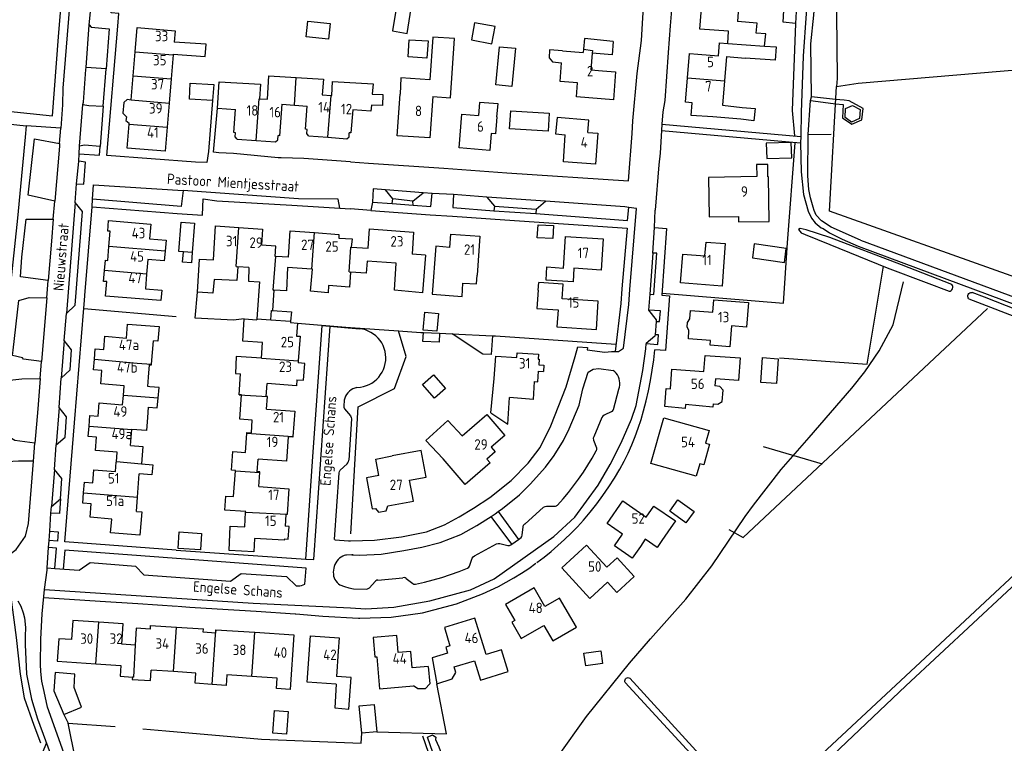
# Model space of a CAD drawing. Header units: metres. Extents: x 226218 to 240385, y 439369 to 449677.
# Tile 326 of 353: x 237921 to 238156, y 447190 to 447363. Entities that reach past the tile are written whole.
import ezdxf

# ---------------------------------------------------------------- set-up
doc = ezdxf.new("R2010")
doc.units = ezdxf.units.M
doc.header["$MEASUREMENT"] = 0
for name, color, linetype in [('DAKRAND', 4, 'Continuous'), ('DAKRAND-BYG', 4, 'Continuous'), ('HEG', 253, 'Continuous'), ('HEK', 253, 'Continuous'), ('HOOFDGEBOUW', 4, 'Continuous'), ('HOUTWAL', 253, 'Continuous'), ('HUISNUMMER', 253, 'Continuous'), ('INSTEEKSLOOT', 153, 'Continuous'), ('KANTVERH', 253, 'Continuous'), ('OVLIJNOBJ', 253, 'Continuous'), ('RASTER', 253, 'Continuous'), ('SCHUTTING', 253, 'Continuous'), ('STRAATNAAM', 253, 'Continuous'), ('TUSSENMUUR', 253, 'Continuous')]:
    doc.layers.add(name, color=color, linetype=linetype)
doc.styles.get("Standard").update_dxf_attribs({"font": 'iso.shx'})

msp = doc.modelspace()

# ---------------------------------------------------------------- linework, layer by layer
at = {"layer": 'DAKRAND'}
for p, q in [((238055.95, 447358.42), (238055.7, 447355.81)), ((238062.86, 447357.63), (238055.95, 447358.42)), ((238055.7, 447355.81), (238055.63, 447355.05)), ((238089.96, 447354.08), (238094.44, 447353.72)), ((238000.18, 447308.47), (238004.2, 447308.21)), ((237985.13, 447306.03), (237982.13, 447306.24)), ((238044.91, 447298.18), (238045.04, 447299.99)), ((237981.63, 447298.17), (237981.32, 447293.33)), ((237977.56, 447291.33), (237977.54, 447291.04)), ((237985.67, 447290.74), (237985.64, 447290.4)), ((237985.64, 447290.4), (237987.31, 447290.27)), ((237987.31, 447290.27), (237987.06, 447287.2)), ((237952.4, 447280.43), (237952.86, 447286.06)), ((238033.59, 447268.81), (238034.35, 447277.02)), ((237949.02, 447248.6), (237949.46, 447254.21)), ((237948.75, 447245.21), (237949.02, 447248.6)), ((237948.5, 447213.24), (237945.31, 447213.43))]:
    msp.add_line(p, q, dxfattribs=at)
for points in [[(238017.52, 447383.04), (238014.13, 447383.65), (238013.14, 447378.33), (238013.76, 447378.2), (238012.7, 447372.3), (238012.06, 447372.4), (238010.03, 447360.25), (238013.57, 447359.56), (238015.39, 447371.28), (238015.78, 447371.22), (238016.29, 447374.24)], [(238099.05, 447356.58), (238099.33, 447359.52), (238097.06, 447359.67), (238097.27, 447362.02), (238092.58, 447362.46)], [(237957.54, 447354.61), (237965.25, 447354.12), (237965.48, 447357), (237957.78, 447357.51)], [(238019.65, 447344.51), (238023.9, 447344.21), (238024.88, 447358.41), (238019.7, 447358.74), (238018.98, 447348.49), (238012.05, 447348.97), (238011.84, 447345.03)], [(238050.71, 447355.44), (238047.61, 447355.68), (238047.55, 447353.73), (238048.31, 447352.77), (238050.48, 447352.58)], [(238099.05, 447356.58), (238101.81, 447356.38), (238101.59, 447353.18), (238094.44, 447353.72)], [(237968.6, 447348.04), (237978.42, 447347.49), (237978.18, 447343.98)], [(237980.11, 447343.84), (237980.48, 447349.46), (237987, 447349.04)], [(237987, 447349.04), (237993.5, 447348.63), (237993.22, 447344.9)], [(237995.56, 447344.72), (237995.7, 447348.08), (238005.38, 447347.55)], [(237947.48, 447343.67), (237946.57, 447343.78), (237945.77, 447343.08), (237945.51, 447340.49), (237946.4, 447339.64), (237946.25, 447338.76), (237947.02, 447338.12)], [(238005.18, 447345.09), (238007.76, 447344.98), (238007.64, 447342.32), (238004.98, 447342.44)], [(238035, 447339.63), (238035.29, 447342.72), (238030.89, 447343.06), (238030.61, 447339.98)], [(238086.69, 447339.64), (238081.51, 447339.97), (238081.7, 447343)], [(238093.68, 447341.89), (238096.83, 447341.61), (238096.49, 447338.72), (238093.37, 447339.05)], [(238056.76, 447335.89), (238057.01, 447338.87), (238049.41, 447339.46), (238049.01, 447335.56), (238051.38, 447335.34)], [(237997.17, 447310.65), (238000.37, 447310.47), (238000.18, 447308.47)], [(237982.13, 447306.24), (237981.96, 447306.25), (237982.09, 447308.71), (237978.71, 447308.96)], [(238023.78, 447308.38), (238020.42, 447308.66), (238019.55, 447297.2), (238026.68, 447296.67), (238026.89, 447299.84), (238030.12, 447299.72), (238030.26, 447301.72)], [(237973.02, 447303.78), (237972.79, 447300.47), (237967.35, 447300.74), (237967.07, 447297.48), (237963.4, 447297.7), (237963.89, 447305.58), (237967.18, 447305.42)], [(238017.91, 447306.55), (238017.24, 447297.56), (238010.53, 447298.15), (238010.95, 447304.65)], [(237975.67, 447303.61), (237975.58, 447300.31), (237978.18, 447300.19), (237977.56, 447291.33)], [(237984.95, 447303.62), (237984.67, 447297.98), (237981.63, 447298.17)], [(237999.97, 447302.49), (237999.76, 447298.92), (237994.76, 447299.32), (237994.63, 447297.52), (237990.42, 447297.89), (237990.86, 447303.19)], [(238003.98, 447305.13), (238003.77, 447302.25), (237999.97, 447302.49)], [(238089.34, 447304.98), (238088.93, 447299.13), (238086.89, 447299.3)], [(237981.32, 447293.33), (237985.89, 447293.02), (237985.67, 447290.74)], [(237978.69, 447281.91), (237972.66, 447282.31), (237972.44, 447278.2), (237973.68, 447278.14)], [(237951.64, 447277.32), (237951.86, 447280.34), (237952.39, 447280.31), (237952.4, 447280.43)], [(237987.16, 447276.73), (237988.72, 447276.6), (237989.03, 447280.65), (237987.46, 447280.77)], [(237951.99, 447275.07), (237951.48, 447275.12), (237951.64, 447277.32)], [(237953.95, 447272.3), (237954.18, 447274.84), (237951.99, 447275.07)], [(238086.79, 447270.96), (238087.88, 447270.86), (238088.92, 447271.5), (238089.12, 447274.27), (238088.37, 447275.15), (238087.19, 447275.28)], [(237951.59, 447270.19), (237953.74, 447270.03), (237953.95, 447272.3)], [(237951.39, 447267.7), (237951.14, 447264.56), (237947.63, 447264.82)], [(238022.17, 447257.78), (238017.98, 447262.2), (238023.26, 447267.02), (238026.72, 447263.3)], [(238006.77, 447253.85), (238006.02, 447257.72), (238009.98, 447258.51)], [(237974.91, 447245.18), (237969.94, 447245.5), (237970.16, 447248.88), (237972.03, 447248.77)], [(237984.17, 447238.66), (237985.11, 447238.6), (237985.34, 447241.64), (237984.34, 447241.72)], [(238069.34, 447236.85), (238067.42, 447234.04), (238063.16, 447236.97), (238065.1, 447239.77)], [(238074.5, 447238.28), (238073.33, 447236.61), (238070.53, 447238.58)], [(238023.2, 447211.33), (238019.53, 447210.19), (238020.65, 447203.99)], [(237945.01, 447208.38), (237944.89, 447205.77), (237947.81, 447205.6)], [(237947.81, 447205.6), (237947.77, 447205.04), (237952.14, 447204.79), (237952.32, 447207.26)], [(238018.6, 447208.13), (238018.94, 447203.95), (238017.86, 447202.81), (238016.09, 447202.75), (238015.1, 447203.48)], [(238020.65, 447203.99), (238024.29, 447205.13), (238025.2, 447206.69), (238024.8, 447208.03)], [(237996.53, 447203.91), (237996.2, 447198.22), (237999.56, 447197.91), (238000.18, 447205.48)]]:
    msp.add_lwpolyline(points, dxfattribs=at)
at = {"layer": 'DAKRAND-BYG'}
for p, q in [((237967.25, 447347.42), (237966.96, 447343.57)), ((237962.67, 447314.21), (237962.14, 447307.2)), ((238017.42, 447288.01), (238021.31, 447287.84)), ((238024.35, 447287.7), (238033.97, 447287.27)), ((237931.38, 447196.6), (237935.65, 447198.41)), ((238006.26, 447192.49), (238002.69, 447192.19))]:
    msp.add_line(p, q, dxfattribs=at)
for points in [[(238106.65, 447364.83), (238106.45, 447361.95), (238103.5, 447362.27), (238103.67, 447365.06)], [(237994.71, 447358.24), (237989.39, 447358.79), (237989.78, 447362.55), (237995.1, 447362), (237994.71, 447358.24)], [(238029.68, 447362.17), (238028.93, 447358.05), (238033.84, 447357.15), (238034.59, 447361.25), (238029.68, 447362.17)], [(238013.76, 447354.03), (238014.01, 447358.07), (238018.54, 447357.79), (238018.28, 447353.7), (238013.76, 447354.03)], [(238034.79, 447347.28), (238035.63, 447356.4), (238039.46, 447356.05), (238038.62, 447346.93), (238034.79, 447347.28)], [(237966.96, 447343.57), (237961.48, 447343.91), (237961.65, 447347.68), (237967.25, 447347.42)], [(238047.27, 447336.23), (238038.06, 447336.78), (238038.32, 447341.06), (238047.53, 447340.5), (238047.27, 447336.23)], [(238121.93, 447341.42), (238121.78, 447339.22), (238119.89, 447338.4), (238118.32, 447339.51), (238118.46, 447341.63), (238120.14, 447342.33), (238121.93, 447341.42)], [(238105.45, 447333.52), (238099.47, 447333.35), (238099.58, 447329.65)], [(238099.58, 447329.65), (238105.56, 447329.81), (238105.45, 447333.52)], [(237959.99, 447307.36), (237958.94, 447307.44), (237959.47, 447314.45), (237962.67, 447314.21)], [(238044.89, 447313.83), (238048.56, 447313.61), (238048.39, 447310.52), (238044.66, 447310.73), (238044.89, 447313.83)], [(238096.14, 447305.89), (238103.81, 447304.82), (238104.27, 447308.17), (238096.61, 447309.23), (238096.14, 447305.89)], [(237962.14, 447307.2), (237961.95, 447304.68), (237959.8, 447304.84), (237959.99, 447307.36)], [(238017.38, 447288.63), (238017.77, 447292.87), (238021.02, 447292.58), (238020.63, 447288.33), (238017.38, 447288.63)], [(238021.31, 447287.84), (238021.21, 447285.73), (238017.32, 447285.91), (238017.42, 447288.01)], [(238033.97, 447287.27), (238033.62, 447282.77), (238031.66, 447282.86), (238024.35, 447287.7)], [(238098.15, 447276.1), (238098.58, 447282.02), (238102.31, 447281.75), (238101.88, 447275.83), (238098.15, 447276.1)], [(238020.05, 447272.35), (238017.23, 447275.61), (238019.86, 447277.88), (238022.68, 447274.63), (238020.05, 447272.35)], [(238078.31, 447247.98), (238082.18, 447245.19), (238080.22, 447242.48), (238076.36, 447245.28), (238078.31, 447247.98)], [(237959.02, 447240.31), (237964.37, 447239.97), (237964.12, 447236.04), (237958.77, 447236.38), (237959.02, 447240.31)], [(238055.79, 447211.28), (238059.85, 447211.83), (238060.26, 447208.82), (238056.3, 447208.29), (238055.79, 447211.28)], [(237935.65, 447198.41), (237933.84, 447203.06), (237934.02, 447206.32), (237929.34, 447206.72), (237929, 447202.33), (237931.38, 447196.6)], [(237981.37, 447192.16), (237981.77, 447197.58), (237985.09, 447197.33), (237984.69, 447191.92), (237981.37, 447192.16)], [(238002.69, 447192.19), (238002.09, 447198.7), (238005.66, 447199.02), (238006.26, 447192.49)]]:
    msp.add_lwpolyline(points, dxfattribs=at)
at = {"layer": 'HEG'}
for p, q in [((238106.36, 447333.54), (238106.37, 447333.44)), ((237958.3, 447291.81), (237936.15, 447293.7))]:
    msp.add_line(p, q, dxfattribs=at)
for points in [[(238106.45, 447361.95), (238105.63, 447341.12), (238106.21, 447335.06)], [(237974.58, 447291.29), (237971.99, 447291.02), (237962.85, 447291.49), (237963.4, 447297.72)], [(238000.05, 447239.85), (238001.8, 447270.25), (238010.55, 447274.64), (238013.3, 447282.3), (238011.46, 447288.42)], [(238017.25, 447191.52), (238040.87, 447123.22), (238041.36, 447121.47), (238026.78, 447108.11), (238036.05, 447081.62), (238034.44, 447080.98)]]:
    msp.add_lwpolyline(points, dxfattribs=at)
at = {"layer": 'HEK'}
msp.add_lwpolyline([(238205.73, 447320.76), (238222.36, 447309.85), (238200.02, 447279.82), (238186.94, 447286.86), (238185.26, 447287.72), (238178.8, 447294.83), (238174.9, 447295.66), (238165, 447299.02), (238161.95, 447300.05), (238158.08, 447301.58), (238114.56, 447317.1), (238116.31, 447346.9), (238121.44, 447347.66), (238156.37, 447350.64), (238180.73, 447352.67), (238196.9, 447354.47), (238194.06, 447345.18), (238180.02, 447346.25)], dxfattribs=at)
at = {"layer": 'HOOFDGEBOUW'}
for p, q in [((238083.58, 447360.65), (238084.04, 447366.58)), ((238092.84, 447365.9), (238092.58, 447362.46)), ((238090.47, 447360.11), (238083.58, 447360.65)), ((238090.24, 447357.19), (238090.47, 447360.11)), ((238062.86, 447357.63), (238062.61, 447354.5)), ((238088, 447354.23), (238088.24, 447357.35)), ((238088.24, 447357.35), (238090.24, 447357.19)), ((237947.96, 447349.46), (237948.44, 447355.23)), ((238050.71, 447355.44), (238055.63, 447355.05)), ((238062.61, 447354.5), (238057.79, 447354.88)), ((237957.53, 447354.47), (237957.05, 447348.71)), ((237957.54, 447354.61), (237957.53, 447354.47)), ((238083.11, 447354.62), (238088, 447354.23)), ((238089.96, 447354.08), (238089.49, 447348.26)), ((237947.48, 447343.69), (237947.96, 447349.46)), ((237957.05, 447348.71), (237956.57, 447342.94)), ((237968.16, 447341.71), (237968.6, 447348.04)), ((238089.49, 447348.26), (238089.03, 447342.42)), ((238005.38, 447347.55), (238005.18, 447345.09)), ((237947.48, 447343.67), (237947.48, 447343.69)), ((237978.18, 447343.98), (237980.11, 447343.84)), ((237993.22, 447344.9), (237995.35, 447344.74)), ((237995.35, 447344.74), (237995.56, 447344.72)), ((237956.57, 447342.94), (237956.09, 447337.17)), ((237968.16, 447341.71), (237972.45, 447341.41)), ((237983.55, 447342.66), (237986.55, 447342.43)), ((237986.55, 447342.43), (237989.63, 447342.19)), ((238004.87, 447341.01), (238000.51, 447341.35)), ((238004.98, 447342.44), (238004.87, 447341.01)), ((238089.03, 447342.42), (238093.68, 447341.89)), ((238093.37, 447339.05), (238086.69, 447339.64)), ((237947, 447337.92), (237947.02, 447338.12)), ((237989.51, 447335.63), (237989.58, 447336.63)), ((237972.38, 447334.85), (237972.45, 447335.85)), ((237972.84, 447334.32), (237972.38, 447334.85)), ((237972.84, 447334.32), (237977.45, 447334)), ((237977.45, 447334), (237982.05, 447333.68)), ((237982.05, 447333.68), (237982.58, 447334.15)), ((237982.58, 447334.15), (237982.65, 447335.15)), ((237989.97, 447335.1), (237989.51, 447335.63)), ((237989.97, 447335.1), (237994.57, 447334.74)), ((237994.57, 447334.74), (237999.09, 447334.39)), ((237999.09, 447334.39), (237999.63, 447334.85)), ((237999.63, 447334.85), (237999.7, 447335.85)), ((238056.76, 447335.89), (238059.14, 447335.73)), ((237955.85, 447310.11), (237955.63, 447307.49)), ((237991.37, 447311.95), (237997.23, 447311.52)), ((237997.23, 447311.52), (237997.17, 447310.65)), ((238015.1, 447312.04), (238014.74, 447306.79)), ((238030.9, 447311.07), (238030.26, 447301.72)), ((238017.91, 447306.55), (238014.74, 447306.79)), ((237975.67, 447303.61), (237973.02, 447303.78)), ((237990.73, 447303.2), (237984.95, 447303.62)), ((237990.86, 447303.19), (237990.73, 447303.2)), ((238010.95, 447304.65), (238003.98, 447305.13)), ((237974.58, 447291.29), (237977.54, 447291.04)), ((237978.69, 447281.91), (237978.95, 447285.67)), ((238034.35, 447277.02), (238034.8, 447282.35)), ((237987.49, 447281.22), (237987.46, 447280.77)), ((238076.87, 447279.27), (238084.57, 447278.72)), ((237945.84, 447275.3), (237940.25, 447275.76)), ((237945.65, 447273), (237945.84, 447275.3)), ((238043.76, 447272.01), (238044.05, 447276.28)), ((238044.05, 447276.28), (238044.79, 447276.22)), ((238087.34, 447276.98), (238087.19, 447275.28)), ((237945.46, 447270.71), (237945.65, 447273)), ((237979.9, 447269.69), (237980.12, 447272.7)), ((238037.62, 447266.12), (238038.05, 447272.45)), ((238043.76, 447272.01), (238038.05, 447272.45)), ((237939.89, 447271.18), (237945.46, 447270.71)), ((237951.59, 447270.19), (237951.39, 447267.7)), ((238033.59, 447268.81), (238037.62, 447266.12)), ((237976.28, 447264.06), (237976.49, 447267.1)), ((237947.31, 447261.03), (237947.63, 447264.82)), ((237974.86, 447259.33), (237975.18, 447263.97)), ((237944.15, 447259.39), (237938.96, 447259.8)), ((237943.96, 447257.06), (237944.15, 447259.39)), ((237943.77, 447254.77), (237943.95, 447257.02)), ((237943.95, 447257.02), (237943.96, 447257.06)), ((237938.6, 447255.2), (237943.77, 447254.77)), ((237952.47, 447253.96), (237949.46, 447254.21)), ((237972.03, 447248.77), (237972.45, 447254.93)), ((237978.03, 447251.16), (237978.28, 447254.55)), ((238014.13, 447252.72), (238018.08, 447253.44)), ((238065.17, 447247.73), (238070.77, 447243.88)), ((237974.73, 447241.54), (237974.9, 447245.04)), ((237974.9, 447245.04), (237974.91, 447245.18)), ((238056.46, 447237.15), (238061.32, 447231.85)), ((238070.53, 447238.58), (238069.34, 447236.85)), ((237952.09, 447217.96), (237958.35, 447217.55)), ((237958.35, 447217.55), (237964.79, 447217.12)), ((237967.74, 447216.88), (237967.68, 447216.12)), ((237967.74, 447216.91), (237977.08, 447216.31)), ((237967.74, 447216.91), (237967.74, 447216.88)), ((237997.28, 447214.99), (237997.06, 447211.82)), ((237997.06, 447211.82), (237996.65, 447205.72)), ((238014.73, 447207.8), (238014.39, 447211.73)), ((237939.07, 447208.78), (237945.01, 447208.38)), ((238024.8, 447208.03), (238029.65, 447209.51)), ((237957.66, 447206.89), (237952.32, 447207.26)), ((238018.6, 447208.13), (238014.73, 447207.8)), ((238000.18, 447205.48), (237996.65, 447205.72))]:
    msp.add_line(p, q, dxfattribs=at)
for points in [[(237948.44, 447355.23), (237948.92, 447361), (237958.01, 447360.24), (237957.78, 447357.51)], [(238057.79, 447354.88), (238057.47, 447350.89), (238060.31, 447350.66)], [(238060.31, 447350.66), (238063.41, 447350.42), (238062.88, 447343.72), (238054.03, 447344.43), (238054.29, 447347.75), (238050.13, 447348.08), (238050.48, 447352.58)], [(238080.64, 447348.96), (238081.11, 447354.78), (238083.11, 447354.62)], [(238081.7, 447343), (238080.18, 447343.12), (238080.64, 447348.96)], [(238019.65, 447344.51), (238018.98, 447334.59), (238011.17, 447335.11), (238011.84, 447345.03)], [(237972.45, 447335.85), (237972.07, 447335.88), (237972.45, 447341.41)], [(237983.55, 447342.66), (237983.03, 447335.12), (237982.65, 447335.15)], [(237989.58, 447336.63), (237989.21, 447336.66), (237989.63, 447342.19)], [(238000.51, 447341.35), (238000.08, 447335.82), (237999.7, 447335.85)], [(238035, 447339.63), (238034.67, 447335.56), (238033.64, 447335.64), (238033.31, 447331.62), (238025.96, 447332.22), (238026.61, 447340.31), (238030.61, 447339.98)], [(237956.09, 447337.17), (237955.61, 447331.4), (237946.52, 447332.16), (237947, 447337.92)], [(238059.14, 447335.73), (238058.64, 447328.34), (238050.94, 447328.85), (238051.38, 447335.34)], [(238100.2, 447314.6), (238100.02, 447325.25), (238099.88, 447325.25), (238099.83, 447328.26), (238097.13, 447328.21), (238097.18, 447325.36), (238085.65, 447325.16), (238085.8, 447315.71), (238092.84, 447315.83), (238092.86, 447314.48), (238100.2, 447314.6)], [(237942.2, 447308.62), (237942.51, 447312.27), (237941.9, 447312.32), (237942.11, 447314.83), (237952.19, 447313.98), (237951.89, 447310.44), (237955.85, 447310.11)], [(237967.18, 447305.42), (237967.72, 447313.53), (237973.27, 447313.16)], [(237973.27, 447313.16), (237978.96, 447312.78), (237978.71, 447308.96)], [(238004.2, 447308.21), (238004.52, 447312.85), (238015.1, 447312.04)], [(237985.13, 447306.03), (237985.59, 447312.37), (237991.37, 447311.95)], [(238023.78, 447308.38), (238024, 447311.54), (238030.9, 447311.07)], [(238060.42, 447310.42), (238059.93, 447302.99), (238053.45, 447303.41), (238053.24, 447300.16), (238046.77, 447300.59), (238046.97, 447303.73), (238050.93, 447303.47), (238051.42, 447311.01), (238060.42, 447310.42)], [(237941.14, 447302.87), (237941.35, 447305.32), (237941.92, 447305.27), (237942.2, 447308.62)], [(238086.89, 447299.3), (238078.96, 447299.9), (238079.47, 447306.77), (238084.8, 447306.37), (238085.05, 447309.67), (238089.67, 447309.32), (238089.34, 447304.98)], [(237955.63, 447307.49), (237955.44, 447305.15), (237951.5, 447305.48), (237951.21, 447302.03)], [(237951.21, 447302.03), (237950.92, 447298.49), (237954.85, 447298.16), (237954.64, 447295.66), (237941.4, 447296.77), (237941.69, 447300.21), (237940.92, 447300.28), (237941.14, 447302.87)], [(238044.91, 447298.18), (238044.61, 447293.8), (238049.67, 447293.45), (238049.39, 447289.38), (238058.81, 447288.73), (238059.28, 447295.52), (238050.63, 447296.11), (238050.86, 447299.59), (238045.04, 447299.99)], [(238086.07, 447285.01), (238086.16, 447286.1), (238080.83, 447286.5), (238080.98, 447288.5), (238080.53, 447289.43), (238080.61, 447290.42), (238081.19, 447291.29), (238081.34, 447293.28), (238086.67, 447292.87), (238086.9, 447295.86), (238095.18, 447295.23), (238094.73, 447289.35), (238091.14, 447289.62), (238090.76, 447284.64), (238086.07, 447285.01)], [(237978.95, 447285.67), (237974.21, 447285.99), (237974.58, 447291.29)], [(237946.39, 447286.72), (237946.67, 447290.06), (237954.18, 447289.46), (237953.9, 447285.97), (237952.86, 447286.06)], [(237938.72, 447281.62), (237938.93, 447284.14), (237940.93, 447283.98), (237941.2, 447287.15), (237946.39, 447286.72)], [(237987.06, 447287.2), (237987.94, 447287.13), (237987.49, 447281.22)], [(238034.8, 447282.35), (238039.75, 447282.02), (238039.83, 447283.2), (238044.94, 447282.86), (238044.86, 447281.68), (238045.16, 447281.66), (238045.07, 447280.28), (238046.25, 447280.2), (238046.15, 447278.73)], [(238084.57, 447278.72), (238084.84, 447282.57), (238093.21, 447281.97), (238092.83, 447276.59), (238087.34, 447276.98)], [(237940.25, 447275.76), (237940.51, 447278.95), (237938.51, 447279.11), (237938.72, 447281.62)], [(237973.38, 447273.15), (237973.35, 447273.15), (237973.68, 447278.14)], [(238044.79, 447276.22), (238044.97, 447278.81), (238046.15, 447278.73)], [(238086.79, 447270.96), (238086.72, 447270.2), (238080.17, 447270.8), (238080.08, 447269.86), (238075.2, 447270.32), (238075.5, 447274.61), (238076.54, 447274.53), (238076.87, 447279.27)], [(237980.12, 447272.7), (237979.8, 447272.72), (237980.03, 447275.84)], [(237987.16, 447276.73), (237987.05, 447275.31), (237980.03, 447275.84)], [(237976.49, 447267.1), (237973.48, 447267.31), (237973.88, 447273.12), (237973.38, 447273.15)], [(237937.42, 447265.66), (237937.61, 447268.17), (237939.62, 447267.99), (237939.89, 447271.18)], [(237979.9, 447269.69), (237986.64, 447269.18), (237986.19, 447263.15)], [(238026.72, 447263.3), (238032.58, 447268.38), (238036.93, 447263.42), (238033.65, 447260.62), (238034.64, 447259.49), (238032.58, 447257.74), (238033.38, 447256.83), (238027.45, 447251.65), (238022.17, 447257.78)], [(238085.92, 447261.29), (238084.51, 447256.38), (238083.55, 447256.65), (238082.68, 447253.66), (238071.88, 447256.68), (238074.99, 447267.65), (238085.83, 447264.58), (238084.96, 447261.57), (238085.92, 447261.29)], [(237938.96, 447259.8), (237939.21, 447262.97), (237937.22, 447263.13), (237937.42, 447265.66)], [(237975.18, 447263.97), (237975.19, 447264.13), (237976.28, 447264.06)], [(237986.19, 447263.15), (237986.18, 447263.01), (237985.07, 447263.1), (237984.64, 447257.22), (237977.92, 447257.72)], [(237947.31, 447261.03), (237950.32, 447260.78), (237949.97, 447256.62)], [(237972.45, 447254.93), (237972.46, 447255.03), (237971.55, 447255.1), (237971.85, 447259.54), (237974.86, 447259.33)], [(238018.08, 447253.44), (238016.86, 447259.78), (238009.98, 447258.51)], [(237949.97, 447256.62), (237952.68, 447256.4), (237952.47, 447253.96)], [(237978.28, 447254.55), (237978.29, 447254.69), (237977.69, 447254.73), (237977.92, 447257.72)], [(237936.13, 447249.67), (237936.33, 447252.2), (237938.33, 447252.03), (237938.6, 447255.2)], [(238006.77, 447253.85), (238003.82, 447253.3), (238005.19, 447245.83), (238005.93, 447245.93), (238006.67, 447245.03), (238008.53, 447245.38), (238008.94, 447246.53), (238015.08, 447247.67), (238014.13, 447252.72)], [(237978.03, 447251.16), (237985.21, 447250.63), (237984.86, 447244.56)], [(237942.86, 447243.41), (237937.66, 447243.83), (237937.92, 447247.01), (237935.93, 447247.17), (237936.13, 447249.67)], [(238065.1, 447239.77), (238061.43, 447242.3), (238065.17, 447247.73)], [(238070.77, 447243.88), (238072.57, 447246.5), (238077.72, 447242.95)], [(237948.75, 447245.21), (237950.04, 447245.1), (237949.57, 447239.53), (237942.59, 447240.12), (237942.86, 447243.41)], [(237984.86, 447244.56), (237984.85, 447244.45), (237984.5, 447244.47), (237984.34, 447241.72)], [(237977.04, 447238.71), (237976.89, 447235.57), (237970.94, 447235.86), (237971.23, 447241.71), (237974.73, 447241.54)], [(238077.72, 447242.95), (238075.93, 447240.35), (238074.5, 447238.28)], [(237984.17, 447238.66), (237984.15, 447238.36), (237977.04, 447238.71)], [(238061.46, 447228.27), (238057.25, 447224.41), (238050.54, 447231.73), (238056.46, 447237.15)], [(238061.32, 447231.85), (238063.77, 447234.1), (238067.86, 447229.65)], [(238067.86, 447229.65), (238063.7, 447225.83), (238061.46, 447228.27)], [(238046.52, 447222.46), (238043.92, 447226.93), (238037.1, 447222.97), (238039.33, 447219.14), (238038.59, 447218.71), (238040.85, 447214.84), (238046.21, 447217.96)], [(238054.05, 447217.57), (238050.02, 447224.49), (238046.52, 447222.46)], [(237939.74, 447218.72), (237933.55, 447219.14), (237933.24, 447214.56), (237930.17, 447214.77), (237929.8, 447209.41), (237939.07, 447208.78)], [(237945.31, 447213.43), (237945.59, 447218.32), (237939.74, 447218.72)], [(238032.42, 447211), (238029.76, 447219.7), (238022.45, 447217.46), (238023.79, 447213.08), (238022.76, 447212.76), (238023.2, 447211.33)], [(237952.09, 447217.96), (237952.04, 447217.07), (237948.74, 447217.26), (237948.5, 447213.24)], [(237967.68, 447216.12), (237964.73, 447216.34), (237964.79, 447217.12)], [(237977.08, 447216.31), (237986.41, 447215.71), (237985.57, 447202.62), (237982.27, 447202.83), (237982.43, 447205.33), (237976.4, 447205.72)], [(238046.21, 447217.96), (238048.37, 447214.26), (238054.05, 447217.57)], [(237996.53, 447203.91), (237989.65, 447204.37), (237990.4, 447215.46), (237997.28, 447214.99)], [(238014.39, 447211.73), (238011.39, 447211.47), (238011.04, 447215.53), (238005.38, 447215.05), (238005.78, 447210.41), (238006.27, 447210.46), (238006.93, 447202.78), (238015.1, 447203.48)], [(238037.68, 447206.89), (238036.08, 447212.12), (238032.42, 447211)], [(238029.65, 447209.51), (238031.07, 447204.86), (238037.68, 447206.89)], [(237966.91, 447203.82), (237962.79, 447204.1), (237962.96, 447206.53), (237957.66, 447206.89)], [(237976.4, 447205.72), (237970.36, 447206.1), (237970.2, 447203.61), (237966.91, 447203.82)]]:
    msp.add_lwpolyline(points, dxfattribs=at)
at = {"layer": 'HOUTWAL'}
msp.add_lwpolyline([(238116.21, 447372.1), (238116.41, 447348.83), (238116.31, 447346.9)], dxfattribs=at)
at = {"layer": 'INSTEEKSLOOT'}
for p, q in [((238147.91, 447296.09), (238169.66, 447287.74)), ((238095.74, 447171.68), (238065.74, 447204.26)), ((238066.83, 447205.34), (238096.63, 447172.74))]:
    msp.add_line(p, q, dxfattribs=at)
for points in [[(238143.84, 447299.52), (238131.81, 447304.2), (238114.64, 447310.74), (238109.05, 447312.64), (238107.58, 447312.96), (238107.22, 447312.72), (238107.82, 447311.92), (238108.79, 447311.47), (238114.65, 447309.06), (238128.36, 447303.52), (238137.69, 447300.01), (238143.21, 447297.89)], [(238143.21, 447297.89), (238143.47, 447297.95), (238143.71, 447298.08), (238143.9, 447298.27), (238144.03, 447298.51), (238144.1, 447298.77), (238144.08, 447299.04), (238144, 447299.3), (238143.84, 447299.52)], [(238147.91, 447296.09), (238147.77, 447296.32), (238147.7, 447296.59), (238147.71, 447296.86), (238147.8, 447297.12), (238147.96, 447297.34), (238148.18, 447297.51), (238148.43, 447297.61), (238148.7, 447297.63)], [(238170.33, 447289.33), (238167.07, 447290.47), (238151.67, 447296.48), (238148.7, 447297.63)], [(238097.29, 447172.6), (238104.65, 447179.55), (238135.15, 447208.06), (238176.7, 447246.82), (238200.54, 447268.95), (238201.21, 447269.56), (238201.91, 447269.71), (238202.76, 447269.03), (238211.88, 447259.7), (238241.13, 447230.15), (238246.25, 447224.98), (238248.22, 447222.5)], [(238247.25, 447221.92), (238229.75, 447239.63), (238201.78, 447267.59), (238196.98, 447263.13), (238185.92, 447252.51), (238181.5, 447248.35), (238173.29, 447240.83), (238165.12, 447233.52), (238132.85, 447203.51), (238115.48, 447186.98), (238090.05, 447163.12), (238081.74, 447155.17)], [(238065.74, 447204.26), (238065.66, 447204.47), (238065.64, 447204.7), (238065.68, 447204.93), (238065.79, 447205.13), (238065.96, 447205.3), (238066.16, 447205.41), (238066.39, 447205.45), (238066.62, 447205.43), (238066.83, 447205.34)], [(238042.13, 447123.75), (238030.1, 447157.48), (238018.42, 447191.18), (238019.64, 447191.73), (238020.41, 447191.24), (238020.36, 447190.64), (238021.13, 447188.91), (238026.9, 447173.12)]]:
    msp.add_lwpolyline(points, dxfattribs=at)
at = {"layer": 'KANTVERH'}
for p, q in [((237940.82, 447342.23), (237941.55, 447351.1)), ((237930.38, 447333.28), (237930.7, 447336.93)), ((238074.52, 447337.87), (238074.43, 447336.37)), ((238074.43, 447336.37), (238107.67, 447333.43)), ((238074.52, 447337.87), (238107.7, 447334.93)), ((238107.7, 447334.93), (238107.67, 447333.43)), ((238109.46, 447335.38), (238114.99, 447335.51)), ((238107.67, 447333.43), (238107.67, 447333.39)), ((237928.88, 447315.14), (237929.24, 447319.48)), ((238014.9, 447319.49), (238017.41, 447321.45)), ((237934.07, 447319.15), (237932, 447292.62)), ((237997.43, 447317.78), (238000, 447317.59)), ((238044.42, 447317.58), (238046.64, 447319.44)), ((238068.45, 447317.74), (238066.57, 447317.97)), ((238072.71, 447313.14), (238072.89, 447317.34)), ((238072.36, 447307.06), (238071.57, 447297.18)), ((237927.33, 447296.35), (237927.67, 447300.52)), ((238071.57, 447297.18), (238071.3, 447293.41)), ((237993.19, 447289.68), (238002.13, 447288.95)), ((238073.12, 447290.7), (238072.86, 447287.48)), ((238073.1, 447291.06), (238073.12, 447290.7)), ((238072.79, 447287.18), (238070.73, 447285.41)), ((237931.5, 447286.12), (237930.77, 447277.11)), ((237925.73, 447277.02), (237926.07, 447281.12)), ((238068.33, 447270.56), (238069.94, 447278.92)), ((238001.52, 447274.87), (238002.37, 447274.97)), ((238062.93, 447269.63), (238064.2, 447274.47)), ((237930.26, 447270.07), (237929.57, 447261.13)), ((237924.13, 447257.27), (237924.47, 447261.53)), ((237929.13, 447255.29), (237928.43, 447246.39)), ((237928.02, 447240.48), (237928.32, 447244.79)), ((238035.31, 447245.18), (238040.2, 447238.54)), ((238038.58, 447237.38), (238033.65, 447244.05)), ((237927.86, 447238.24), (237928.02, 447240.48)), ((237927.74, 447236.56), (237927.86, 447238.24)), ((238038.58, 447237.38), (238040.2, 447238.54)), ((237927.41, 447231.7), (237927.74, 447236.56)), ((237931.63, 447235.95), (237931.27, 447231.44)), ((237958.29, 447235.98), (237989.3, 447233.83)), ((238000.3, 447234.8), (237999.06, 447234.76)), ((238000.3, 447234.8), (238000.64, 447234.81)), ((238000.64, 447234.81), (238000.3, 447234.8)), ((237927.4, 447231.59), (237927.41, 447231.7)), ((237927.41, 447231.7), (237929.25, 447231.58)), ((238006.54, 447228.8), (238012.54, 447229.37))]:
    msp.add_line(p, q, dxfattribs=at)
for points in [[(237916.34, 447412.99), (237926.2, 447411.34), (237931.14, 447410.4), (237932.64, 447409.61), (237933.96, 447408.36), (237934.67, 447407.25), (237935.45, 447405.33), (237935.72, 447401.77), (237935.01, 447394.3), (237933.73, 447377.67), (237932.78, 447366.12), (237931.17, 447346.51), (237931.05, 447342.54), (237930.7, 447336.93), (237922.41, 447337.47)], [(237894.99, 447343.37), (237928.68, 447339.9), (237930.16, 447358.82), (237931.39, 447374.24), (237931.91, 447383.64), (237932.5, 447396.95), (237928.89, 447397.83), (237910.92, 447400.79), (237878.55, 447406.44), (237876.38, 447406.76)], [(237937.47, 447361.66), (237938.18, 447368.87), (237938.96, 447380.04), (237939.49, 447385.82), (237940.83, 447401.16), (237941.46, 447402.85), (237943.04, 447405.11), (237944.74, 447406.29), (237945.7, 447406.69), (237946.27, 447406.92)], [(237966.96, 447343.57), (237966.01, 447331.35), (237965.62, 447328.7), (237962.94, 447328.8), (237941.66, 447330.37), (237944.32, 447361.33), (237944.54, 447364.38), (237942.69, 447364.49), (237943.01, 447367.46), (237944, 447379.02), (237944.44, 447385.34), (237945.68, 447400.87), (237956, 447399.13), (237967.89, 447396.84), (237967.61, 447394.38)], [(238000, 447328.87), (238004.32, 447328.57), (238022.33, 447327.37), (238037.41, 447326.27), (238066.5, 447324.32), (238067.36, 447335.68), (238067.55, 447338.7), (238068.56, 447350.05), (238069.6, 447357.94), (238070.93, 447379.5), (238071.02, 447380.98), (238055.93, 447383.36), (238049.24, 447384.66), (238037.66, 447386.63), (238018.85, 447390.06), (238015.3, 447390.63), (238013.79, 447390.92), (238010.52, 447391.48), (238000, 447393.31)], [(238071.27, 447385.86), (238079.92, 447384.44), (238080.61, 447384.3), (238078.04, 447381.25), (238077.98, 447379.72), (238076.47, 447361.4), (238075.97, 447355.02), (238075.16, 447343.53), (238074.71, 447340.82), (238074.52, 447337.87)], [(238110.62, 447376.37), (238110.09, 447374.19), (238109.02, 447364.4), (238108.3, 447354.17), (238107.85, 447340.68), (238107.7, 447334.93)], [(238121.98, 447310.17), (238114.99, 447313.24), (238112.68, 447314.73), (238111.44, 447316.11), (238110.9, 447317.21), (238110.67, 447318.04), (238110.03, 447320.27), (238109.63, 447322.27), (238109.42, 447325.52), (238109.46, 447335.38), (238110.04, 447343.59), (238110.29, 447344.44), (238110.17, 447357.15), (238110.88, 447363.95), (238111.54, 447373.61), (238112.01, 447375.98)], [(237936.74, 447351.47), (237937.47, 447361.66), (237937.9, 447361.08), (237942.21, 447360.69), (237941.55, 447351.1), (237939.14, 447351.31), (237936.74, 447351.47)], [(237934.43, 447323.65), (237935.01, 447328.93), (237935.01, 447329.01), (237935.06, 447330.8), (237935.17, 447332.65), (237935.97, 447342.62), (237936.1, 447343.17), (237936.64, 447350.99), (237936.74, 447351.47)], [(237907.36, 447339.07), (237922.41, 447337.47), (237922.18, 447334.74), (237920.32, 447315.4), (237916.27, 447277.07), (237912.26, 447235.46), (237900.99, 447236.38), (237887.12, 447237.59), (237866.35, 447239.28), (237848.84, 447240.57), (237837.26, 447241.47), (237835.52, 447242.01), (237834.37, 447242.92), (237833.49, 447243.81), (237832.42, 447246.31), (237832.43, 447248.27), (237833.51, 447252.9), (237842.84, 447285.64), (237843.54, 447288.11), (237847.5, 447301.91), (237858.99, 447343.76), (237859.83, 447346.81), (237861.56, 447346.82), (237890.54, 447343.83)], [(238110.04, 447343.59), (238115.44, 447342.81), (238116.04, 447342.79), (238117.9, 447342.63), (238117.7, 447339.43), (238119.95, 447337.85), (238122.32, 447338.91), (238122.62, 447341.62), (238119.27, 447343.5), (238118.11, 447343.6), (238116.02, 447343.78), (238110.29, 447344.44)], [(237935.97, 447342.62), (237937.39, 447342.39), (237940.82, 447342.23), (237940.09, 447332.52)], [(238000, 447328.87), (237988.82, 447329.65), (237983.43, 447329.81), (237982.68, 447329.87), (237971.96, 447330.84), (237968.49, 447331.03), (237967.19, 447331.16), (237968.16, 447341.71)], [(238074.43, 447336.37), (238074.09, 447330.94), (238073.77, 447328.15), (238072.89, 447317.34)], [(237929.24, 447319.48), (237922.83, 447320.93), (237924.35, 447334.39), (237930.38, 447333.28), (237930.33, 447332.64), (237929.24, 447319.48)], [(237935.06, 447330.8), (237939.95, 447330.45), (237940.09, 447332.52), (237936.33, 447332.86), (237935.17, 447332.65)], [(238107.67, 447333.39), (238107.84, 447326.47), (238108.34, 447321.04), (238109.5, 447317.04), (238110.3, 447315.4), (238111.15, 447314.3), (238112.63, 447313.1), (238113.08, 447312.9), (238114.62, 447311.91), (238117.62, 447310.35), (238121.42, 447308.67)], [(237934.43, 447323.65), (237936.2, 447323.56), (237936.61, 447328.8), (237935.01, 447329.01)], [(237930.56, 447248.26), (237930.9, 447253.13), (237929.13, 447255.29), (237929.57, 447261.13), (237931.69, 447263.02), (237932.06, 447267.86), (237930.26, 447270.07), (237930.77, 447277.11), (237932.91, 447279.07), (237933.27, 447283.9), (237931.5, 447286.12), (237932, 447292.62), (237934.09, 447294.55), (237935.85, 447317.02), (237934.07, 447319.15), (237934.43, 447323.65)], [(237938.14, 447318.11), (237958.52, 447316.5), (237964.56, 447316.15), (237964.77, 447320.02), (237968.04, 447319.58), (237985.93, 447318.49), (237997.43, 447317.78), (237997.01, 447319.91), (237987.55, 447320.03), (237959.93, 447321.98)], [(237938.27, 447319.96), (237938.5, 447323.4), (237959.93, 447321.98), (237959.49, 447318.2), (237938.27, 447319.96)], [(238066.57, 447317.97), (238065.62, 447318.08), (238046.64, 447319.44), (238032.6, 447320.42), (238024.64, 447321.02), (238019.52, 447321.31), (238017.41, 447321.45), (238008.39, 447322.14), (238005.38, 447322.41), (238005.25, 447319.23), (238004.87, 447317.22), (238000, 447317.59)], [(238005.25, 447319.23), (238009.94, 447318.87), (238010.14, 447320.06), (238008.39, 447322.14)], [(237936.17, 447293.85), (237936.31, 447295.67), (237936.41, 447296.91), (237938.14, 447318.11), (237938.27, 447319.96)], [(238009.94, 447318.87), (238014.97, 447318.49), (238014.9, 447319.49), (238010.14, 447320.06)], [(238014.97, 447318.49), (238019.17, 447318.17), (238019.52, 447321.31)], [(238024.64, 447321.02), (238024.49, 447317.95), (238034.26, 447317.16), (238044.34, 447316.52), (238066.3, 447314.84), (238066.57, 447317.97)], [(238032.6, 447320.42), (238034.44, 447318.28), (238034.26, 447317.16)], [(238004.87, 447317.22), (238019.02, 447316.19), (238024.36, 447315.86), (238036.92, 447314.97), (238066.15, 447312.97)], [(238034.44, 447318.28), (238044.42, 447317.58), (238044.34, 447316.52)], [(238063.29, 447283.47), (238064.14, 447283.46), (238065.31, 447284.31), (238066.58, 447294.72), (238066.83, 447298.32), (238068.45, 447317.74)], [(237927.67, 447300.52), (237921.06, 447301.35), (237921.37, 447306.09), (237922.37, 447315.12), (237928.88, 447315.14), (237928.45, 447309.91), (237927.67, 447300.52)], [(238066.15, 447312.97), (238064.93, 447298.48), (238064.7, 447294.95), (238063.29, 447283.47)], [(238071.57, 447297.18), (238072.55, 447297.14), (238073.28, 447306.99), (238072.36, 447307.06), (238072.71, 447313.14), (238075.63, 447312.92), (238074.46, 447296.96), (238076.32, 447296.82), (238075.35, 447283.73), (238072.8, 447283.93)], [(238121.98, 447310.17), (238163.78, 447294.69), (238173.94, 447291.21), (238179.39, 447289), (238186.52, 447285.13), (238190.84, 447282.79), (238192.7, 447281.51), (238194.35, 447280.17), (238196.32, 447278.51), (238198.27, 447276.8), (238209.86, 447264.48)], [(238121.42, 447308.67), (238163.27, 447293.17), (238173.39, 447289.7), (238178.71, 447287.55), (238185.75, 447283.73), (238190, 447281.42), (238191.74, 447280.23), (238193.3, 447278.96), (238195.3, 447277.27), (238197.16, 447275.65), (238208.72, 447263.36)], [(237926.07, 447281.12), (237921.77, 447281.66), (237921.52, 447281.99), (237919.14, 447282.51), (237919.29, 447283.8), (237920.59, 447295.73), (237923.07, 447296.42), (237927.33, 447296.35), (237926.07, 447281.12)], [(237931.64, 447237.95), (237933.97, 447266.39), (237936.17, 447293.85)], [(238073.12, 447290.7), (238073.95, 447290.65), (238074.14, 447293.24), (238071.3, 447293.41), (238073.1, 447291.06)], [(237989.28, 447233.81), (237991.21, 447233.73), (237995.09, 447289.52)], [(237989.3, 447233.83), (237990.89, 447257.18), (237993.19, 447289.68)], [(238002.37, 447274.97), (238003.09, 447275.11), (238003.79, 447275.32), (238004.46, 447275.6), (238005.1, 447275.95), (238005.7, 447276.37), (238006.25, 447276.84), (238006.75, 447277.37), (238007.2, 447277.95), (238007.58, 447278.57), (238007.9, 447279.22), (238008.14, 447279.91), (238008.32, 447280.62), (238008.42, 447281.34), (238008.44, 447282.07), (238008.39, 447282.8), (238008.27, 447283.51), (238008.07, 447284.22), (238007.8, 447284.89), (238007.46, 447285.54), (238007.06, 447286.15), (238006.59, 447286.71), (238006.07, 447287.22), (238005.5, 447287.67), (238004.89, 447288.06), (238004.24, 447288.39), (238003.55, 447288.65), (238002.85, 447288.84), (238002.13, 447288.95)], [(238069.94, 447278.92), (238070.63, 447284.14), (238070.73, 447285.41), (238073.52, 447285.2), (238073.72, 447287.45), (238072.86, 447287.48), (238072.79, 447287.18)], [(238000, 447238.17), (238005.7, 447238.31), (238012.2, 447239.11), (238018.19, 447240.37), (238022.44, 447242.05), (238026.02, 447243.93), (238029.38, 447246.04), (238033.3, 447248.54), (238038.43, 447252.65), (238042.46, 447256.77), (238045.4, 447260.5), (238047.9, 447265.69), (238051.6, 447275.05), (238053.77, 447282.27), (238054.36, 447284.64), (238056.69, 447284.45), (238056.63, 447283.9), (238060.87, 447283.36), (238062.4, 447283.48), (238063.29, 447283.47)], [(238070.11, 447269.29), (238070.73, 447271.7), (238071.28, 447274.12), (238071.76, 447276.56), (238072.18, 447279.01), (238072.53, 447281.47), (238072.8, 447283.93)], [(238035.31, 447245.18), (238036.36, 447245.92), (238040.39, 447249.19), (238042.99, 447251.73), (238046.61, 447255.84), (238048.68, 447258.57), (238050.95, 447262.17), (238052.29, 447264.97), (238054.67, 447270.67), (238055.57, 447274.58), (238056.86, 447278.51), (238058.05, 447279.3), (238059.43, 447279.46), (238062.86, 447278.98)], [(238064.2, 447274.47), (238064.34, 447274.96), (238064.42, 447275.46), (238064.44, 447275.96), (238064.39, 447276.46), (238064.28, 447276.95), (238064.11, 447277.42), (238063.87, 447277.87), (238063.58, 447278.28), (238063.24, 447278.65), (238062.86, 447278.98)], [(237924.47, 447261.53), (237919.68, 447262.16), (237917.14, 447263.69), (237918.47, 447276.63), (237921.38, 447276.94), (237925.73, 447277.02), (237925.14, 447269.77), (237924.47, 447261.53)], [(238001.52, 447274.87), (238001.03, 447274.74), (238000.56, 447274.55), (238000.12, 447274.3), (237999.72, 447273.99), (237999.36, 447273.63), (237999.06, 447273.22), (237998.82, 447272.78), (237998.63, 447272.31), (237998.51, 447271.82)], [(237998.51, 447271.82), (237998.37, 447270.45), (237998.41, 447270.14), (237998.57, 447269.81), (237999.95, 447268.12), (238000.15, 447267.72), (238000.2, 447267.39), (237999.55, 447257.51)], [(238000, 447222.13), (238003.65, 447221.95), (238010.35, 447222.32), (238018.94, 447223.82), (238028.74, 447226.49), (238034.38, 447229.09), (238048.63, 447239.22), (238053.69, 447243.85), (238059.21, 447251.51), (238062.09, 447256.44), (238064.76, 447261.65), (238067.26, 447267.33), (238068.33, 447270.56)], [(238062.5, 447269.12), (238060.69, 447268.26), (238060.39, 447268.03), (238060.14, 447267.7), (238058.18, 447263.09), (238058.09, 447262.72), (238058.14, 447262.3), (238058.83, 447260.43), (238058.86, 447260.11), (238058.79, 447259.73)], [(238062.5, 447269.12), (238062.69, 447269.25), (238062.84, 447269.42), (238062.93, 447269.63)], [(238064.47, 447255.34), (238065.47, 447257.25), (238066.4, 447259.19), (238067.27, 447261.16), (238068.08, 447263.16), (238068.82, 447265.18), (238069.5, 447267.23), (238070.11, 447269.29)], [(238049.5, 447246.76), (238050.84, 447248.24), (238052.13, 447249.77), (238053.37, 447251.34), (238054.56, 447252.95), (238055.7, 447254.59), (238056.79, 447256.27), (238057.81, 447257.99), (238058.79, 447259.73)], [(237914.19, 447233.37), (237915.51, 447233.61), (237918.08, 447234.66), (237920.02, 447236.09), (237922.2, 447239.29), (237922.93, 447242.34), (237924.13, 447257.27), (237920.55, 447257.22), (237916.5, 447257.03), (237914.35, 447236.89), (237914.19, 447233.37)], [(237996.14, 447238.47), (237997.26, 447254.46), (237997.36, 447254.8), (237997.55, 447255.11), (237999.16, 447256.6)], [(237999.16, 447256.6), (237999.36, 447256.88), (237999.49, 447257.18), (237999.55, 447257.51)], [(238055.73, 447243.13), (238057.35, 447245.04), (238058.9, 447247.01), (238060.39, 447249.02), (238061.82, 447251.08), (238063.18, 447253.19), (238064.47, 447255.34)], [(237930.56, 447248.26), (237930.42, 447246.11), (237930.32, 447244.69), (237928.32, 447244.79)], [(237928.32, 447244.79), (237928.43, 447246.39), (237930.56, 447248.26)], [(238041.68, 447242.19), (238046.14, 447246.21), (238046.53, 447246.42), (238046.89, 447246.5), (238048.9, 447246.47)], [(238048.9, 447246.47), (238049.07, 447246.47), (238049.24, 447246.53), (238049.39, 447246.62), (238049.5, 447246.76)], [(238033.65, 447244.05), (238034.57, 447244.65), (238035.31, 447245.18)], [(238000.64, 447234.81), (238002.23, 447234.79), (238007.29, 447235), (238012.75, 447235.84), (238017.02, 447236.65), (238021.45, 447237.8), (238026.38, 447239.71), (238030.25, 447241.82), (238033.65, 447244.05)], [(238040.2, 447238.54), (238040.79, 447238.96), (238041, 447239.23), (238041.1, 447239.55), (238041.3, 447241.55), (238041.39, 447241.9), (238041.68, 447242.23)], [(238044.61, 447233), (238046.32, 447234.3), (238047.99, 447235.66), (238049.63, 447237.06), (238051.22, 447238.51), (238052.77, 447240.01), (238054.27, 447241.54), (238055.73, 447243.13)], [(237928.02, 447240.48), (237930.03, 447240.35), (237929.89, 447238.11), (237927.86, 447238.24)], [(237958.29, 447235.98), (237942.3, 447237.18), (237931.64, 447237.95)], [(237996.14, 447238.47), (237996.35, 447238.43), (237999.51, 447238.15), (238000, 447238.17)], [(238028.02, 447231.65), (238028.3, 447231.86), (238028.49, 447232.11), (238029.12, 447234.01), (238029.34, 447234.35), (238029.63, 447234.62), (238034.95, 447237.5), (238035.31, 447237.58), (238035.71, 447237.57), (238037.66, 447237.09), (238038.02, 447237.1), (238038.33, 447237.2), (238038.58, 447237.38)], [(237929.25, 447231.58), (237929.64, 447236.45), (237927.74, 447236.56)], [(237989.08, 447227.83), (237989.35, 447231.63), (237931.63, 447235.95)], [(237999.06, 447234.76), (237998.76, 447234.72), (237998.46, 447234.65), (237998.18, 447234.54)], [(237929.25, 447231.58), (237935.03, 447231.19), (237937.7, 447233), (237948.56, 447232.16), (237950.54, 447230.06), (237971.29, 447228.54), (237973.84, 447230.39), (237984.66, 447229.62), (237987, 447227.44)], [(237996.25, 447232.52), (237996.08, 447232.08), (237995.96, 447231.63), (237995.9, 447231.16)], [(237997, 447233.71), (237996.7, 447233.34), (237996.45, 447232.94), (237996.25, 447232.52)], [(237998.18, 447234.54), (237997.74, 447234.32), (237997.35, 447234.04), (237997, 447233.71)], [(238031.57, 447225.49), (238033.49, 447226.36), (238035.38, 447227.3), (238037.24, 447228.29), (238039.07, 447229.34), (238040.87, 447230.45), (238042.63, 447231.6), (238044.36, 447232.82)], [(237927.24, 447189.89), (237924.62, 447183.52), (237919.64, 447181.42), (237914.96, 447180.24), (237909.16, 447178.91), (237902.34, 447179.42), (237895.77, 447179.81), (237891.73, 447181.82), (237885.89, 447185.05), (237879.9, 447188.27), (237872.37, 447192.38), (237866.17, 447196.01), (237862.85, 447202.35), (237859.99, 447208.13), (237860.23, 447213.72), (237860.75, 447220.45), (237861.16, 447225.67), (237864.42, 447228.26), (237868.91, 447232.08)], [(237941.9, 447175.87), (237941.6, 447175.83), (237940.76, 447175.69), (237939.91, 447175.56), (237939.39, 447175.27), (237938.74, 447174.8), (237938.38, 447174.4), (237938.01, 447173.39), (237937.95, 447170.77), (237933.62, 447182.4), (237933.17, 447183.43), (237931.42, 447187.44), (237927.52, 447198.38), (237926.67, 447202.1), (237926.13, 447204.62), (237925.93, 447206.89), (237925.84, 447208.63), (237925.88, 447214.67), (237926.23, 447220.71), (237926.75, 447226.55), (237927.37, 447231.19), (237927.4, 447231.59), (237927.41, 447231.7)], [(237995.9, 447231.16), (237995.87, 447230.68), (237995.89, 447230.2), (237995.95, 447229.72)], [(238015.55, 447227.83), (238017.67, 447228.29), (238019.78, 447228.83), (238021.88, 447229.43), (238023.95, 447230.1), (238025.99, 447230.84), (238028.02, 447231.65)], [(237987, 447227.44), (237987.43, 447227.41), (237987.86, 447227.44), (237988.28, 447227.52), (237988.69, 447227.65), (237989.08, 447227.83)], [(237995.95, 447229.72), (237996.04, 447229.31), (237996.22, 447228.92), (237996.46, 447228.58)], [(237996.46, 447228.58), (237996.76, 447228.23), (237997.1, 447227.92), (237997.47, 447227.64)], [(237997.47, 447227.64), (237998.53, 447227.28), (237999.6, 447226.98), (238000.7, 447226.73)], [(238000.7, 447226.73), (238003.89, 447226.64), (238004.22, 447226.76), (238004.52, 447226.96), (238005.88, 447228.44)], [(238006.54, 447228.8), (238006.29, 447228.75), (238006.06, 447228.63), (238005.88, 447228.44)], [(238013.28, 447229.19), (238013.05, 447229.33), (238012.8, 447229.39), (238012.54, 447229.37)], [(238013.28, 447229.19), (238014.91, 447227.97), (238015.18, 447227.84), (238015.55, 447227.83)], [(237926.75, 447226.55), (237976.68, 447223.3), (238000, 447222.13)], [(238001.92, 447219.69), (238002.2, 447219.68), (238009.75, 447219.93), (238017.23, 447220.98), (238025.34, 447223.14), (238031.57, 447225.49)], [(237920.42, 447223.87), (237921.13, 447222.59), (237921.66, 447220.98), (237921.96, 447219.73), (237922.22, 447217.43), (237922.18, 447215.37), (237922.13, 447213.39), (237922.47, 447206.27), (237923.67, 447200.34), (237925.13, 447195.62), (237931.43, 447178.49)], [(237926.58, 447224.62), (237940.09, 447223.74), (237949.08, 447223.16), (237958.55, 447222.54)], [(237958.67, 447222.53), (237961.53, 447222.35), (237968.07, 447221.93), (237977.4, 447221.33), (237986.78, 447220.72), (237986.9, 447220.72), (237993.35, 447220.13), (238001.92, 447219.69)]]:
    msp.add_lwpolyline(points, dxfattribs=at)
at = {"layer": 'OVLIJNOBJ'}
for p, q in [((238074.59, 447297.42), (238103.57, 447295.07)), ((237998.91, 447289.32), (238000, 447289.24)), ((238000, 447289.24), (238011.46, 447288.42)), ((238021.31, 447287.84), (238024.35, 447287.7)), ((238033.97, 447287.27), (238034.69, 447287.23))]:
    msp.add_line(p, q, dxfattribs=at)
for points in [[(238123.06, 447278.64), (238126.52, 447283.64), (238129.84, 447289.89), (238132.29, 447300.13)], [(238011.46, 447288.42), (238016.78, 447288.04), (238017.42, 447288.01)], [(237938.74, 447182.77), (237935.06, 447184.52), (237934.5, 447185.1), (237934.19, 447185.87), (237932.45, 447194.52)]]:
    msp.add_lwpolyline(points, dxfattribs=at)
at = {"layer": 'RASTER'}
for p, q in [((237987.31, 447290.27), (237998.91, 447289.32)), ((238034.69, 447287.23), (238063.51, 447285.22)), ((238098.76, 447260.79), (238112.83, 447256.65))]:
    msp.add_line(p, q, dxfattribs=at)
for points in [[(238103.57, 447295.07), (238104.52, 447309.53), (238106.37, 447333.44)], [(238102.6, 447281.98), (238123.62, 447280.46), (238127.52, 447303.9)], [(238090.54, 447240.91), (238093.95, 447239.02), (238152.4, 447293.78)], [(238030.24, 447164.08), (238049.52, 447186.42), (238056.47, 447196.16), (238066.77, 447208.88), (238071.74, 447214.76), (238080.25, 447224.26), (238086.43, 447232.22), (238094.43, 447244.02), (238096.45, 447246.75), (238103.05, 447255.23), (238109.71, 447262.95), (238119.93, 447274.68), (238123.06, 447278.64)], [(237869.36, 447231.15), (237888.68, 447229.73), (237905.06, 447228.36), (237914.65, 447227.55), (237915.81, 447226.94), (237916.89, 447226.2), (237917.84, 447225.43), (237918.69, 447224.73), (237920, 447215.09), (237920.94, 447206.26), (237921.94, 447200.66), (237924.2, 447194.07), (237925.78, 447189.88)]]:
    msp.add_lwpolyline(points, dxfattribs=at)
at = {"layer": 'SCHUTTING'}
for p, q in [((237931.38, 447196.6), (237932.45, 447194.52)), ((237932.45, 447194.52), (237943.66, 447193.8))]:
    msp.add_line(p, q, dxfattribs=at)
for points in [[(238006.26, 447192.49), (238022.96, 447192.04), (238020.65, 447203.99)], [(237950.3, 447193.22), (237955.8, 447192.74), (237978.73, 447190.73), (238002.52, 447189.76), (238002.69, 447192.19)]]:
    msp.add_lwpolyline(points, dxfattribs=at)
at = {"layer": 'TUSSENMUUR'}
for p, q in [((237948.44, 447355.23), (237957.53, 447354.47)), ((237947.96, 447349.46), (237957.05, 447348.71)), ((237986.55, 447342.43), (237987, 447349.04)), ((238080.64, 447348.96), (238089.49, 447348.26)), ((237947.48, 447343.69), (237956.57, 447342.94)), ((237994.57, 447334.74), (237995.35, 447344.74)), ((237947, 447337.92), (237956.09, 447337.17)), ((237972.65, 447303.81), (237973.27, 447313.16)), ((237990.73, 447303.2), (237991.37, 447311.95)), ((237955.63, 447307.49), (237942.2, 447308.62)), ((238000, 447307.24), (238000.09, 447308.48)), ((238000.09, 447308.48), (238000.18, 447308.47)), ((237962.14, 447307.2), (237959.99, 447307.36)), ((237981.48, 447298.18), (237982.13, 447306.24)), ((237999.65, 447302.52), (238000, 447307.24)), ((237972.65, 447303.81), (237973.02, 447303.78)), ((237951.21, 447302.03), (237941.14, 447302.87)), ((237999.65, 447302.52), (237999.97, 447302.49)), ((237981.48, 447298.18), (237981.63, 447298.17)), ((237977.56, 447291.33), (237980.91, 447291.09)), ((237980.91, 447291.09), (237981.09, 447293.34)), ((237981.09, 447293.34), (237981.32, 447293.33)), ((237980.91, 447291.09), (237985.67, 447290.74)), ((237938.72, 447281.62), (237948.95, 447280.73)), ((237948.95, 447280.73), (237952.4, 447280.43)), ((237953.95, 447272.3), (237945.65, 447273)), ((237973.38, 447273.15), (237980.12, 447272.7)), ((237937.42, 447265.66), (237947.63, 447264.82)), ((237975.18, 447263.97), (237986.19, 447263.15)), ((237949.97, 447256.56), (237943.96, 447257.06)), ((237949.97, 447256.56), (237949.97, 447256.62)), ((237972.45, 447254.93), (237978.28, 447254.55)), ((237936.13, 447249.67), (237949.02, 447248.6)), ((237974.9, 447245.04), (237984.86, 447244.56)), ((237939.07, 447208.78), (237939.74, 447218.72)), ((237957.66, 447206.89), (237958.35, 447217.55)), ((237966.91, 447203.82), (237967.74, 447216.88)), ((237976.4, 447205.72), (237977.08, 447216.31))]:
    msp.add_line(p, q, dxfattribs=at)
for points in [[(238094.68, 447356.78), (238090.24, 447357.12), (238090.24, 447357.19)], [(238055.7, 447355.81), (238057.88, 447355.52), (238057.79, 447354.88)], [(238094.68, 447356.78), (238094.69, 447356.89), (238099.05, 447356.58)], [(237977.45, 447334), (237978.16, 447343.98), (237978.18, 447343.98)], [(237978.69, 447281.91), (237978.69, 447281.88), (237987.49, 447281.22)], [(237948.5, 447213.24), (237948.05, 447205.59), (237947.81, 447205.6)]]:
    msp.add_lwpolyline(points, dxfattribs=at)

# ---------------------------------------------------------------- texts
at = {"layer": 'HUISNUMMER'}
for s, p in [('33', (237953.22, 447357.73)), ('35', (237952.74, 447351.97)), ('5', (238085.3, 447351.52)), ('2', (238056.55, 447349.33)), ('37', (237952.26, 447346.2)), ('7', (238084.84, 447345.69)), ('14', (237992.28, 447340.7)), ('39', (237951.78, 447340.43)), ('18', (237975.11, 447339.93)), ('16', (237980.6, 447339.53)), ('12', (237997.73, 447340.26)), ('8', (238015.41, 447339.81)), ('6', (238030.25, 447336.07)), ('41', (237951.3, 447334.66)), ('4', (238055.04, 447332.29)), ('9', (238093.41, 447320.53)), ('43', (237947.63, 447310.58)), ('31', (237970.19, 447308.67)), ('29', (237975.81, 447308.29)), ('27', (237988.16, 447307.78)), ('23', (238009.54, 447308.61)), ('25', (237993.98, 447307.36)), ('21', (238027.13, 447306.63)), ('17', (238054.37, 447305.81)), ('45', (237947.25, 447305)), ('11', (238084.19, 447304.13)), ('47', (237946.83, 447299.83)), ('15', (238051.99, 447293.97)), ('13', (238087.92, 447290.48)), ('25', (237983.3, 447284.51)), ('47a', (237944.56, 447283.84)), ('31', (238040.29, 447279.41)), ('47b', (237944.11, 447278.45)), ('23', (237982.88, 447278.6)), ('56', (238081.44, 447274.52)), ('49', (237943.25, 447267.88)), ('21', (237981.43, 447266.53)), ('49a', (237942.8, 447262.51)), ('19', (237979.93, 447260.6)), ('54', (238079.07, 447260.58)), ('29', (238029.61, 447260)), ('51', (237941.95, 447251.9)), ('27', (238009.38, 447250.32)), ('51a', (237941.51, 447246.53)), ('17', (237980.29, 447247.92)), ('15', (237979.53, 447241.74)), ('52', (238067.25, 447242.29)), ('50', (238056.85, 447230.78)), ('48', (238042.61, 447220.89)), ('30', (237935.3, 447213.54)), ('32', (237942.35, 447213.54)), ('46', (238027.28, 447213.7)), ('34', (237953.33, 447212.39)), ('36', (237962.83, 447211.18)), ('38', (237971.8, 447210.83)), ('40', (237981.6, 447210.2)), ('42', (237993.46, 447209.68)), ('44', (238010.07, 447208.79))]:
    msp.add_text(s, height=2.5, dxfattribs=at).set_placement(p)
at = {"layer": 'STRAATNAAM'}
for s, rotation, p in [('Pastoor Mientjesstraat', 356.6167, (237956.02, 447323.58)), ('Nieuwstraat', 85.4078, (237931.32, 447297.91)), ('Engelse Schans', 86.1554, (237995.21, 447251.3)), ('Engelse Schans', 355.9838, (237962.25, 447226.05))]:
    msp.add_text(s, height=2.5, rotation=rotation, dxfattribs=at).set_placement(p)

doc.saveas('drawing.dxf')
